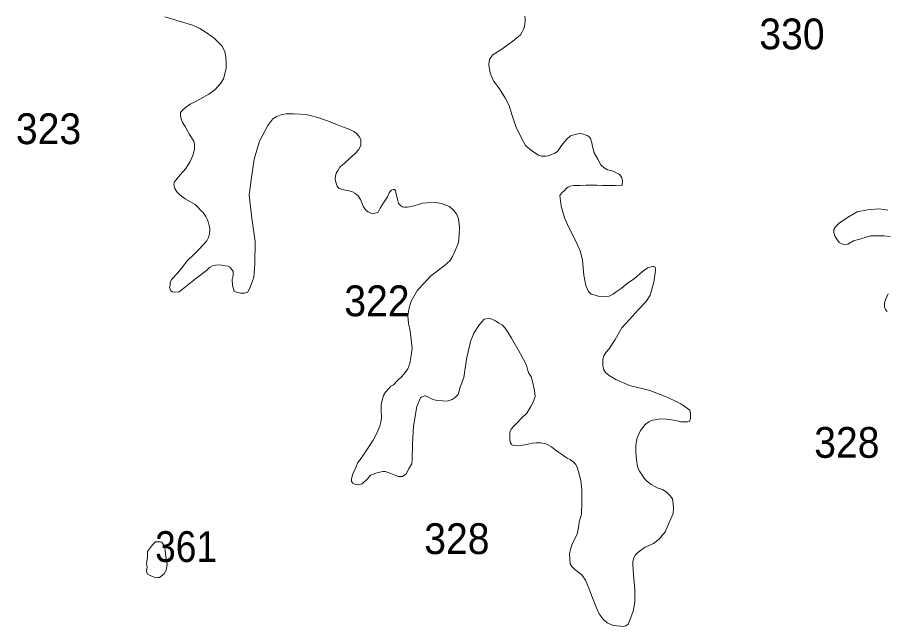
# Model space of a CAD drawing. Extents: x 445.4 to 500, y 8728.7 to 8784.
# Drawn here: x 448.835 to 453.35, y 8760.402 to 8763.566 of the extents above; entities that cross this region are included whole.
import ezdxf
from ezdxf.enums import TextEntityAlignment as Align

# ---------------------------------------------------------------- set-up
doc = ezdxf.new("R2010")
doc.units = 0
doc.header["$LTSCALE"] = 0.064
doc.layers.add('2', color=7, linetype='Continuous', lineweight=13)
doc.layers.add('21', color=7, linetype='Continuous')

msp = doc.modelspace()

# ---------------------------------------------------------------- linework, layer by layer
at = {"layer": '2'}
for points in [[(450.0536, 8762.5233), (450.0707, 8762.4018), (450.0682, 8762.2851), (450.0634, 8762.217), (450.0463, 8762.1684), (450.0317, 8762.1392), (450.0146, 8762.1343), (449.9952, 8762.1343), (449.9732, 8762.1392), (449.9611, 8762.1441), (449.9529, 8762.1731), (449.9515, 8762.2056), (449.9557, 8762.2254), (449.9557, 8762.2466), (449.9444, 8762.2635), (449.9387, 8762.2692), (449.926, 8762.2734), (449.9047, 8762.2777), (449.8877, 8762.2805), (449.8651, 8762.2791), (449.8495, 8762.2763), (449.8339, 8762.2664), (449.8169, 8762.2522), (449.7603, 8762.2084), (449.699, 8762.159), (449.6762, 8762.1399), (449.6511, 8762.1387), (449.6404, 8762.1411), (449.632, 8762.1459), (449.6248, 8762.1626), (449.6284, 8762.1757), (449.6296, 8762.19), (449.6356, 8762.2056), (449.6691, 8762.2402), (449.6894, 8762.2652), (449.7193, 8762.3034), (449.7504, 8762.3321), (449.7778, 8762.361), (449.7986, 8762.3836), (449.8184, 8762.4053), (449.8279, 8762.4223), (449.8307, 8762.4355), (449.8336, 8762.445), (449.8345, 8762.4554), (449.8345, 8762.4695), (449.8317, 8762.4846), (449.8279, 8762.4998), (449.8232, 8762.5149), (449.8146, 8762.5328), (449.7995, 8762.5523), (449.7881, 8762.5637), (449.7758, 8762.5769), (449.7579, 8762.5939), (449.7342, 8762.609), (449.7068, 8762.6232), (449.6812, 8762.642), (449.6689, 8762.6553), (449.6633, 8762.6609), (449.6576, 8762.6685), (449.6528, 8762.677), (449.651, 8762.6808), (449.6491, 8762.6921), (449.6481, 8762.6996), (449.651, 8762.7119), (449.6576, 8762.7204), (449.6815, 8762.7485), (449.7102, 8762.7822), (449.7322, 8762.8176), (449.7457, 8762.8497), (449.7558, 8762.8817), (449.7558, 8762.907), (449.7525, 8762.9238), (449.7298, 8762.9575), (449.7197, 8762.974), (449.7059, 8762.9996), (449.693, 8763.0207), (449.6857, 8763.039), (449.682, 8763.0583), (449.682, 8763.072), (449.693, 8763.0849), (449.7068, 8763.0958), (449.7334, 8763.1151), (449.7601, 8763.1288), (449.7867, 8763.1426), (449.8289, 8763.1673), (449.8629, 8763.1921), (449.8903, 8763.2222), (449.9058, 8763.2469), (449.9135, 8763.2731), (449.9196, 8763.3023), (449.9196, 8763.3301), (449.9181, 8763.3593), (449.9119, 8763.3886), (449.898, 8763.4178), (449.8593, 8763.4558), (449.8207, 8763.4851), (449.7837, 8763.5082), (449.7451, 8763.5251), (449.688, 8763.5436), (449.6417, 8763.5574), (449.6016, 8763.5698)], [(451.4716, 8763.5718), (451.4733, 8763.5595), (451.4733, 8763.5472), (451.4716, 8763.5349), (451.4698, 8763.5173), (451.4645, 8763.505), (451.4575, 8763.4909), (451.4487, 8763.4751), (451.4081, 8763.4434), (451.3465, 8763.3977), (451.3042, 8763.3713), (451.2883, 8763.3485), (451.2847, 8763.3191), (451.2917, 8763.2768), (451.3076, 8763.2364), (451.3393, 8763.1959), (451.371, 8763.1449), (451.3904, 8763.108), (451.4028, 8763.0623), (451.4239, 8762.9989), (451.453, 8762.9382), (451.4741, 8762.9013), (451.4988, 8762.8802), (451.5235, 8762.8626), (451.5429, 8762.8503), (451.557, 8762.845), (451.5711, 8762.845), (451.5799, 8762.845), (451.5922, 8762.8467)], [(450.8812, 8761.894), (450.876, 8761.937), (450.8668, 8761.9774), (450.8629, 8762.0165), (450.8708, 8762.0582), (450.8813, 8762.0927), (450.914, 8762.15), (450.9479, 8762.1865), (450.9832, 8762.2243), (451.0158, 8762.2478), (451.0524, 8762.2752), (451.0824, 8762.3038), (451.0955, 8762.3247), (451.1113, 8762.3594), (451.1274, 8762.3978), (451.1299, 8762.4362), (451.1324, 8762.4746), (451.1274, 8762.5191), (451.1175, 8762.5427), (451.1026, 8762.5625), (451.0803, 8762.5835), (451.039, 8762.5987), (451.0067, 8762.6049), (450.9645, 8762.6036), (450.9397, 8762.6012), (450.9186, 8762.595), (450.8963, 8762.5875), (450.8851, 8762.5851), (450.8714, 8762.5814), (450.8603, 8762.5801), (450.8454, 8762.5801), (450.8355, 8762.5826), (450.8255, 8762.5888), (450.8193, 8762.5937), (450.8156, 8762.6012), (450.8106, 8762.6148), (450.8032, 8762.6482), (450.7995, 8762.6668), (450.7933, 8762.6718), (450.7871, 8762.6718), (450.7784, 8762.668), (450.7722, 8762.6618), (450.766, 8762.6544), (450.7573, 8762.6346), (450.7374, 8762.6036), (450.7188, 8762.5752), (450.7101, 8762.5553), (450.699, 8762.5504), (450.6828, 8762.5479), (450.6717, 8762.5492), (450.658, 8762.5566), (450.6493, 8762.5615), (450.6407, 8762.5714), (450.632, 8762.5863), (450.6171, 8762.621), (450.606, 8762.6391), (450.5887, 8762.6539), (450.5763, 8762.6601), (450.5564, 8762.6651), (450.5316, 8762.67), (450.5167, 8762.6737), (450.5068, 8762.6774), (450.4993, 8762.6836), (450.4956, 8762.6898), (450.4906, 8762.7047), (450.4869, 8762.7171), (450.4857, 8762.7257), (450.4882, 8762.7418), (450.4919, 8762.7579), (450.5018, 8762.7728), (450.5093, 8762.7889), (450.5341, 8762.8087), (450.5589, 8762.831), (450.5874, 8762.857), (450.6085, 8762.8805), (450.6184, 8762.9029), (450.6194, 8762.917), (450.6184, 8762.929), (450.6133, 8762.942), (450.6053, 8762.953), (450.5943, 8762.9651), (450.5832, 8762.9741), (450.5692, 8762.9801), (450.5501, 8762.9891), (450.532, 8762.9951), (450.4979, 8763.0081), (450.4417, 8763.0312), (450.3965, 8763.0462), (450.3413, 8763.0602), (450.3062, 8763.0643), (450.269, 8763.0653), (450.2319, 8763.0653), (450.2088, 8763.0613), (450.1827, 8763.0512), (450.1626, 8763.0392), (450.1364, 8763.0042), (450.0926, 8762.924), (450.0658, 8762.8292), (450.0487, 8762.7222), (450.039, 8762.642), (450.0536, 8762.5233)], [(451.5922, 8762.8467), (451.6063, 8762.852), (451.6274, 8762.8608), (451.6415, 8762.8696), (451.6609, 8762.9013), (451.6856, 8762.9294), (451.7085, 8762.9505), (451.7314, 8762.9575), (451.7473, 8762.9611), (451.7614, 8762.9628), (451.7755, 8762.9593), (451.7843, 8762.9558), (451.7949, 8762.9523), (451.8054, 8762.9452), (451.8125, 8762.9364), (451.8195, 8762.9153), (451.8231, 8762.896), (451.8319, 8762.8626), (451.8495, 8762.8291), (451.8654, 8762.801), (451.883, 8762.7852), (451.9006, 8762.7746), (451.9182, 8762.7711), (451.9341, 8762.7658), (451.9482, 8762.757), (451.957, 8762.7535), (451.9623, 8762.75), (451.9693, 8762.7412), (451.9746, 8762.7324), (451.9781, 8762.7183), (451.9764, 8762.6955), (451.9711, 8762.6937), (451.9623, 8762.692), (451.9411, 8762.6937), (451.875, 8762.6937), (451.8454, 8762.6951), (451.7876, 8762.6951), (451.7594, 8762.6937), (451.7255, 8762.6923), (451.7072, 8762.6894), (451.6959, 8762.6852), (451.6874, 8762.6796), (451.6776, 8762.6669), (451.6635, 8762.6557), (451.6536, 8762.6416), (451.655, 8762.6275), (451.6607, 8762.5853), (451.6776, 8762.5247), (451.7019, 8762.4716), (451.7371, 8762.4012), (451.7597, 8762.3492), (451.771, 8762.3055), (451.778, 8762.2281), (451.7879, 8762.1732), (451.802, 8762.1422), (451.8161, 8762.1295), (451.8358, 8762.1239), (451.8528, 8762.1183), (451.8782, 8762.1169), (451.9092, 8762.1183), (451.9303, 8762.1281), (451.9402, 8762.1366), (451.9712, 8762.1577), (452.0023, 8762.1844), (452.0404, 8762.2098), (452.0813, 8762.245), (452.1081, 8762.2647), (452.1278, 8762.2703), (452.1363, 8762.2717), (452.1405, 8762.2717), (452.1476, 8762.2689), (452.1491, 8762.2563), (452.1491, 8762.2521), (452.1477, 8762.2394), (452.1406, 8762.1908), (452.1223, 8762.1232), (452.1011, 8762.0908), (452.0616, 8762.0486), (452.0151, 8761.9979), (451.9756, 8761.9543), (451.9401, 8761.893), (451.9077, 8761.8423), (451.8936, 8761.8282), (451.8809, 8761.8085), (451.8767, 8761.7916), (451.8767, 8761.7775), (451.8767, 8761.7578), (451.8823, 8761.7353), (451.8908, 8761.7226), (451.9091, 8761.7057), (451.9444, 8761.6846), (452.0154, 8761.6548), (452.1212, 8761.628), (452.1974, 8761.5984), (452.2439, 8761.5787), (452.2806, 8761.559), (452.3085, 8761.5395), (452.3282, 8761.5254), (452.3324, 8761.5114), (452.3324, 8761.4973), (452.331, 8761.4832)], [(453.3697, 8762.4274), (453.3352, 8762.4317), (453.2661, 8762.4317), (453.2165, 8762.4166), (453.1777, 8762.4058), (453.1496, 8762.3886), (453.1259, 8762.3864), (453.1043, 8762.3972), (453.0914, 8762.4144), (453.0806, 8762.4317), (453.0763, 8762.4489), (453.0763, 8762.464), (453.0849, 8762.479), (453.1065, 8762.4984), (453.1561, 8762.5329), (453.1971, 8762.5566), (453.251, 8762.5673), (453.3115, 8762.5717), (453.3568, 8762.5652)], [(453.3526, 8762.0384), (453.344, 8762.0492), (453.3397, 8762.0621), (453.3397, 8762.0837), (453.344, 8762.0987), (453.3591, 8762.131)], [(451.3963, 8761.3567), (451.3937, 8761.3723), (451.3924, 8761.3893), (451.3937, 8761.4127), (451.4002, 8761.4271), (451.4107, 8761.4401), (451.429, 8761.4583), (451.4538, 8761.4844), (451.4812, 8761.5105), (451.5021, 8761.5444), (451.5152, 8761.5678), (451.5243, 8761.5965), (451.5217, 8761.6291), (451.5115, 8761.6756), (451.5037, 8761.7017), (451.4919, 8761.716), (451.4867, 8761.7317), (451.4802, 8761.759), (451.4488, 8761.819), (451.4017, 8761.9007), (451.3834, 8761.932), (451.3691, 8761.9515), (451.3547, 8761.9672), (451.3364, 8761.9776), (451.3181, 8761.9893), (451.2998, 8761.9984), (451.2855, 8762.0024), (451.2698, 8762.0011), (451.2607, 8761.9984), (451.2489, 8761.9867), (451.2359, 8761.9711), (451.2067, 8761.9257), (451.1884, 8761.8827), (451.1688, 8761.7915), (451.1542, 8761.6955), (451.1359, 8761.646), (451.1242, 8761.6082), (451.1085, 8761.5912), (451.0928, 8761.5808), (451.068, 8761.573), (451.0432, 8761.5743), (451.0145, 8761.5769), (450.9897, 8761.5834), (450.9675, 8761.5952), (450.9557, 8761.6004), (450.9492, 8761.6004), (450.9348, 8761.5938), (450.9296, 8761.5899), (450.91, 8761.5456), (450.893, 8761.4427), (450.8874, 8761.3519), (450.8861, 8761.2724), (450.8834, 8761.2476), (450.8691, 8761.2229), (450.856, 8761.1968), (450.8482, 8761.1903), (450.8364, 8761.1824), (450.8142, 8761.1824), (450.7986, 8761.1864), (450.7829, 8761.1929), (450.7659, 8761.2007), (450.7463, 8761.2072), (450.7333, 8761.2072), (450.7176, 8761.2046), (450.6967, 8761.1994), (450.6693, 8761.1877), (450.6549, 8761.1707), (450.6262, 8761.1433), (450.6053, 8761.1381), (450.5896, 8761.1394), (450.5779, 8761.1473), (450.5713, 8761.1564), (450.57, 8761.1681), (450.5727, 8761.1772), (450.5766, 8761.1877), (450.5818, 8761.2046), (450.5909, 8761.2229), (450.6027, 8761.2515), (450.6301, 8761.2893), (450.6575, 8761.3297), (450.6838, 8761.3696), (450.7021, 8761.4061), (450.7178, 8761.4438), (450.723, 8761.4634), (450.7269, 8761.4882), (450.7243, 8761.526), (450.7256, 8761.5533), (450.7295, 8761.5788), (450.7374, 8761.6023), (450.7465, 8761.6192), (450.7661, 8761.6401), (450.7752, 8761.6505), (450.7883, 8761.6583), (450.8105, 8761.6805), (450.8327, 8761.7014), (450.8497, 8761.7222), (450.864, 8761.7405), (450.8745, 8761.7691), (450.881, 8761.8108), (450.8851, 8761.8457), (450.8812, 8761.894)], [(452.331, 8761.4832), (452.3268, 8761.4691), (452.3183, 8761.4663), (452.3014, 8761.4649), (452.2817, 8761.4663), (452.2619, 8761.4705), (452.245, 8761.4748), (452.2069, 8761.479), (452.1759, 8761.4804), (452.1561, 8761.4776), (452.1293, 8761.4719), (452.1152, 8761.4649), (452.0955, 8761.4522), (452.0715, 8761.4199), (452.0546, 8761.3818), (452.0475, 8761.3438), (452.0475, 8761.3086), (452.0503, 8761.2678), (452.0563, 8761.2331), (452.0676, 8761.2091), (452.0788, 8761.1922), (452.0901, 8761.1753), (452.1028, 8761.1599), (452.1268, 8761.1401), (452.1592, 8761.1233), (452.186, 8761.1134), (452.203, 8761.1035), (452.2269, 8761.081), (452.2382, 8761.0655), (452.2411, 8761.0388), (452.2425, 8761.0177), (452.2411, 8760.9895), (452.2171, 8760.9332), (452.1997, 8760.8942), (452.1687, 8760.8562), (452.1391, 8760.8337), (452.0954, 8760.8154), (452.0784, 8760.8027), (452.0587, 8760.7872), (452.046, 8760.7745), (452.0375, 8760.7591), (452.0319, 8760.7393), (452.0319, 8760.7253), (452.0361, 8760.669), (452.0432, 8760.5958), (452.0421, 8760.529), (452.0339, 8760.4819), (452.0216, 8760.4491), (452.0072, 8760.4142), (451.9949, 8760.406), (451.9825, 8760.4019), (451.9661, 8760.404), (451.9497, 8760.406), (451.9292, 8760.4081), (451.9107, 8760.4163), (451.8983, 8760.4224), (451.8778, 8760.4409), (451.8573, 8760.4675), (451.8408, 8760.5024), (451.8224, 8760.5516), (451.8039, 8760.6008), (451.7854, 8760.6438), (451.7669, 8760.6705), (451.7464, 8760.6869), (451.7279, 8760.7012), (451.7156, 8760.7135), (451.7074, 8760.7278), (451.7053, 8760.7524), (451.7033, 8760.7811), (451.7094, 8760.8098), (451.7176, 8760.8324), (451.7424, 8760.8815), (451.7495, 8760.9172), (451.7534, 8760.9459), (451.7652, 8760.9863), (451.7665, 8761.0502), (451.7678, 8761.1127), (451.7626, 8761.161), (451.7506, 8761.206), (451.7454, 8761.2256), (451.7362, 8761.2438), (451.7258, 8761.2542), (451.7062, 8761.2699), (451.6918, 8761.2764), (451.6801, 8761.2842), (451.667, 8761.2933), (451.6461, 8761.3077), (451.6292, 8761.3207), (451.6096, 8761.335), (451.5978, 8761.3429), (451.5795, 8761.352), (451.5521, 8761.3572), (451.5299, 8761.3559), (451.5116, 8761.3546), (451.4946, 8761.3507), (451.4711, 8761.3455), (451.4342, 8761.341), (451.4172, 8761.3423), (451.4081, 8761.3437), (451.4015, 8761.3476), (451.3963, 8761.3567)]]:
    msp.add_lwpolyline(points, dxfattribs=at)
msp.add_lwpolyline([(449.5741, 8760.6571), (449.5972, 8760.6764), (449.6088, 8760.6956), (449.6126, 8760.7245), (449.6049, 8760.7784), (449.6011, 8760.8169), (449.5857, 8760.84), (449.578, 8760.8419), (449.5529, 8760.8419), (449.5375, 8760.8265), (449.526, 8760.8131), (449.5106, 8760.7919), (449.5106, 8760.7611), (449.5067, 8760.7322), (449.5087, 8760.711), (449.5067, 8760.6918), (449.5087, 8760.6764), (449.5241, 8760.6668), (449.5452, 8760.6591), (449.5645, 8760.6571)], close=True, dxfattribs=at)

# ---------------------------------------------------------------- texts
at = {"layer": '21'}
for s, width, p in [('330', 0.95, (452.6892, 8763.4003)), ('323', 0.95, (448.8274, 8762.9079)), ('322', 0.95, (450.5333, 8762.0141)), ('328', 0.95, (452.9743, 8761.2787)), ('361', 0.9, (449.5509, 8760.7376))]:
    msp.add_text(s, height=0.16, dxfattribs=dict(at, width=width)).set_placement(p)
at = {"layer": '21', "width": 0.95}
msp.add_text('328', height=0.16, dxfattribs=at).set_placement((451.2876, 8760.7787), align=Align.RIGHT)

doc.saveas('drawing.dxf')
